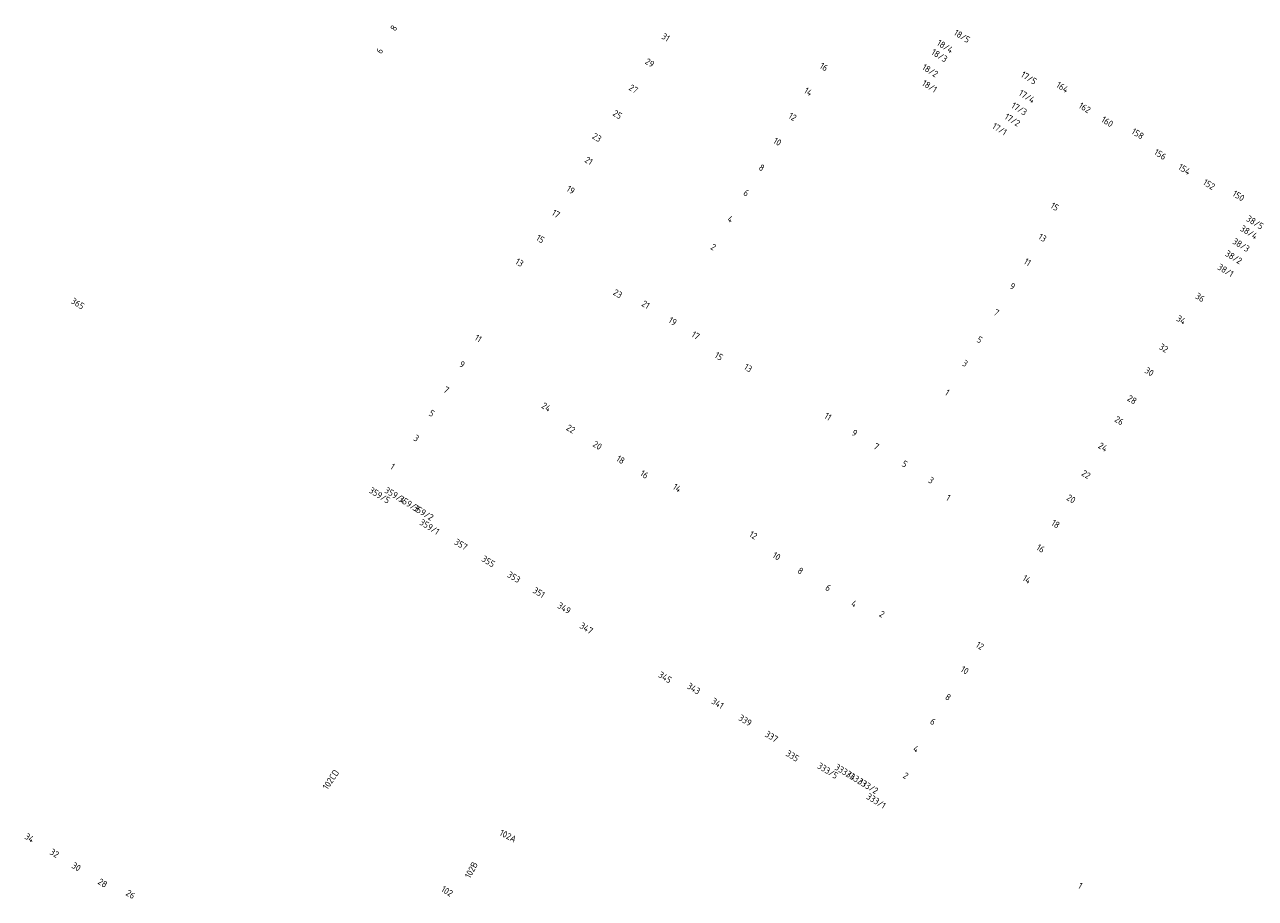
# Model space of a CAD drawing. Extents: x 150256 to 156914, y 461459 to 469481.
# Tile 442 of 656: x 156226 to 156480, y 464340 to 464520. Entities that reach past the tile are written whole.
import ezdxf
from ezdxf.enums import TextEntityAlignment as Align

# ---------------------------------------------------------------- set-up
doc = ezdxf.new("R2010")
doc.units = 0
doc.header["$LTSCALE"] = 0.75
doc.layers.add('B-RO-OG-BEBOUWING-T18', color=1, linetype='CONTINUOUS', lineweight=18)
doc.styles.add('NLCS-ISO-M200-T18', font='NLCS-ISO.ttf', dxfattribs={"height": 360})

msp = doc.modelspace()

# ---------------------------------------------------------------- texts
at = {"layer": 'B-RO-OG-BEBOUWING-T18', "style": 'NLCS-ISO-M200-T18'}
for s, rotation, p in [('8', 58.3, (156302.059, 464519.568)), ('31', 328.1, (156358.215, 464517.656)), ('18/4', 328.3, (156415.896, 464515.772)), ('18/5', 328.3, (156419.38, 464517.89)), ('6', 58.3, (156299.152, 464514.858)), ('18/3', 328.3, (156414.733, 464513.89)), ('29', 328.1, (156354.93, 464512.388)), ('16', 327.9, (156390.877, 464511.544)), ('18/2', 328.3, (156412.806, 464510.772)), ('17/5', 328.3, (156433.19, 464509.26)), ('27', 328.1, (156351.563, 464506.988)), ('14', 327.9, (156387.658, 464506.423)), ('18/1', 328.3, (156412.69, 464507.54)), ('17/4', 328.4, (156432.776, 464505.43)), ('164', 328.2, (156440.119, 464507.341)), ('17/3', 328.4, (156431.206, 464502.877)), ('162', 328.2, (156444.721, 464503.106)), ('25', 328.1, (156348.262, 464501.695)), ('12', 328.7, (156384.406, 464501.22)), ('17/2', 328.4, (156429.795, 464500.582)), ('17/1', 328.5, (156427.15, 464498.69)), ('160', 328.2, (156449.38, 464500.221)), ('23', 328.2, (156344.015, 464496.968)), ('10', 328.7, (156381.29, 464496.098)), ('158', 328.3, (156455.667, 464497.737)), ('156', 328.3, (156460.311, 464493.467)), ('21', 328.2, (156342.332, 464492.145)), ('154', 328.3, (156465.303, 464490.391)), ('8', 328.7, (156378.021, 464490.725)), ('19', 328.2, (156338.612, 464486.137)), ('152', 328.3, (156470.394, 464487.253)), ('6', 328.7, (156374.849, 464485.511)), ('150', 328.3, (156476.473, 464484.914)), ('17', 328.2, (156335.557, 464481.204)), ('15', 328.4, (156438.532, 464482.674)), ('4', 328.7, (156371.557, 464480.1)), ('38/4', 328.5, (156478.621, 464477.399)), ('38/5', 328.5, (156479.858, 464479.423)), ('15', 328.2, (156332.338, 464476.005)), ('13', 328.4, (156435.997, 464476.262)), ('2', 328.7, (156368.052, 464474.338)), ('38/3', 328.5, (156477.007, 464474.757)), ('13', 328.3, (156328.028, 464471.131)), ('11', 328.4, (156432.897, 464471.222)), ('38/2', 328.5, (156475.468, 464472.24)), ('38/1', 328.6, (156473.797, 464469.505)), ('9', 328.4, (156429.814, 464466.209)), ('365', 328.4, (156236.836, 464462.659)), ('23', 328.2, (156348.312, 464464.7)), ('36', 328.4, (156468.537, 464463.924)), ('21', 328.2, (156354.09, 464462.441)), ('7', 328.4, (156426.482, 464460.792)), ('19', 328.2, (156359.657, 464458.995)), ('34', 328.4, (156464.633, 464459.303)), ('11', 328.2, (156319.512, 464455.466)), ('17', 328.2, (156364.386, 464456.068)), ('5', 328.4, (156423.032, 464455.181)), ('32', 328.4, (156461.042, 464453.459)), ('15', 328.2, (156369.194, 464451.776)), ('3', 328.4, (156420.031, 464450.301)), ('9', 328.2, (156316.177, 464450.083)), ('13', 328.2, (156375.239, 464449.351)), ('30', 328.4, (156458.052, 464448.594)), ('7', 328.2, (156312.921, 464444.828)), ('1', 328.4, (156416.339, 464444.298)), ('28', 328.5, (156454.499, 464442.813)), ('5', 328.2, (156309.925, 464439.992)), ('24', 328.2, (156333.555, 464441.297)), ('11', 328.2, (156391.713, 464439.328)), ('26', 328.4, (156451.84, 464438.486)), ('22', 328.2, (156338.625, 464436.766)), ('9', 328.2, (156397.211, 464435.927)), ('3', 328.2, (156306.736, 464434.845)), ('20', 328.2, (156344.12, 464433.367)), ('7', 328.2, (156401.704, 464433.148)), ('24', 328.5, (156448.485, 464433.026)), ('18', 328.2, (156348.903, 464430.408)), ('1', 328.2, (156301.83, 464429.004)), ('16', 328.2, (156353.803, 464427.376)), ('5', 328.3, (156407.562, 464429.524)), ('22', 328.4, (156445.005, 464427.363)), ('14', 328.3, (156360.574, 464424.583)), ('3', 328.2, (156413.005, 464426.158)), ('359/5', 328.3, (156299.15, 464423.06)), ('359/4', 328.4, (156302.36, 464423.064)), ('359/3', 328.4, (156305.248, 464421.286)), ('1', 328.2, (156416.563, 464422.568)), ('20', 328.4, (156441.908, 464422.324)), ('359/2', 328.4, (156308.136, 464419.507)), ('359/1', 328.1, (156309.45, 464416.54)), ('18', 328.4, (156438.714, 464417.126)), ('12', 328.5, (156376.289, 464414.811)), ('357', 328.3, (156315.942, 464412.889)), ('16', 328.4, (156435.613, 464412.08)), ('355', 328.3, (156321.596, 464409.404)), ('10', 328.5, (156381.104, 464410.467)), ('8', 328.5, (156386.023, 464407.449)), ('353', 328.3, (156326.873, 464406.152)), ('14', 328.4, (156432.766, 464405.712)), ('351', 328.3, (156332.03, 464402.972)), ('6', 328.5, (156391.762, 464403.927)), ('349', 328.3, (156337.249, 464399.755)), ('4', 328.5, (156397.092, 464400.656)), ('2', 328.5, (156402.865, 464398.503)), ('347', 328.3, (156341.835, 464395.596)), ('12', 328.2, (156423.086, 464391.976)), ('10', 328.2, (156419.959, 464386.927)), ('345', 328.3, (156358.09, 464385.455)), ('343', 328.3, (156364, 464383.122)), ('341', 328.3, (156368.927, 464380.082)), ('8', 328.2, (156416.512, 464381.36)), ('339', 328.3, (156374.637, 464376.56)), ('6', 328.2, (156413.394, 464376.323)), ('337', 328.3, (156380.069, 464373.209)), ('335', 328.3, (156384.394, 464369.229)), ('4', 328.2, (156409.896, 464370.672)), ('333/5', 328.5, (156391.68, 464366.17)), ('333/4', 328.5, (156395.272, 464365.888)), ('102CD', 55.9, (156289.075, 464364.333)), ('333/3', 328.5, (156397.598, 464364.465)), ('333/2', 328.5, (156399.988, 464363.003)), ('2', 328.2, (156407.778, 464365.147)), ('333/1', 328.5, (156401.66, 464359.93)), ('34', 328.3, (156226.859, 464352.309)), ('102A', 333.1, (156325.656, 464352.691)), ('32', 328.3, (156232.021, 464349.119)), ('30', 328.3, (156236.534, 464346.329)), ('102B', 61.9, (156318.076, 464345.663)), ('28', 328.3, (156241.973, 464342.968)), ('26', 328.3, (156247.736, 464340.636)), ('102', 328.2, (156313.082, 464341.278)), ('1', 328.6, (156443.812, 464342.428))]:
    msp.add_text(s, height=1.35, rotation=rotation, dxfattribs=at).set_placement(p, align=Align.MIDDLE)

doc.saveas('drawing.dxf')
